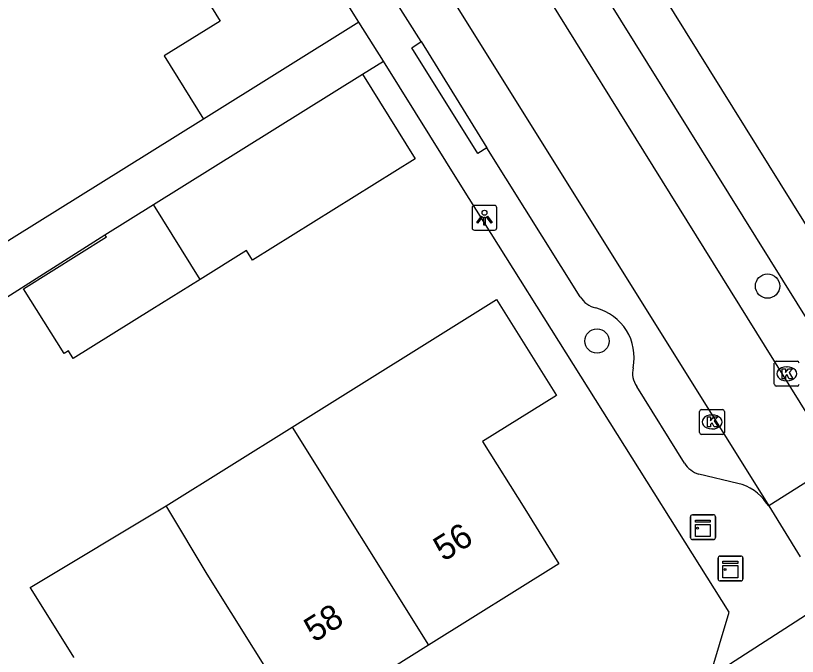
# Model space of a CAD drawing. Extents: x 159353 to 160616, y 385893 to 387321.
# Drawn here: x 159699.12 to 159730.58, y 386083.08 to 386108.87 of the extents above; entities that cross this region are included whole.
import ezdxf

# ---------------------------------------------------------------- set-up
doc = ezdxf.new("R2010")
doc.units = 0
for name, color, linetype in [('IMGEO_Boom', 7, 'Continuous'), ('IMGEO_Kast', 7, 'Continuous'), ('IMGEO_Kolk', 7, 'Continuous'), ('IMGEO_Lichtpunt', 7, 'Continuous'), ('IMGEO_Muur', 7, 'Continuous'), ('IMGEO_Pand', 7, 'Continuous'), ('IMGEO_Pand_nummerreeks', 7, 'Continuous'), ('IMGEO_Rijbaan_lokaal_open', 7, 'Continuous'), ('IMGEO_Voetpad_gesloten', 7, 'Continuous'), ('IMGEO_Voetpad_open', 7, 'Continuous')]:
    doc.layers.add(name, color=color, linetype=linetype)

msp = doc.modelspace()

# ---------------------------------------------------------------- linework, layer by layer
at = {"layer": 'IMGEO_Boom'}
for centre in [(159729.378, 386097.982), (159722.518, 386095.772)]:
    msp.add_circle(centre, 0.489, dxfattribs=at)
at = {"layer": 'IMGEO_Kast'}
for p, q in [((159726.278, 386087.853), (159726.278, 386088.694)), ((159726.278, 386088.694), (159726.278, 386087.853)), ((159726.353, 386088.778), (159727.194, 386088.778)), ((159727.194, 386088.778), (159726.353, 386088.778)), ((159727.278, 386088.703), (159727.278, 386087.862)), ((159727.278, 386087.862), (159727.278, 386088.703)), ((159727.203, 386087.778), (159726.362, 386087.778)), ((159726.362, 386087.778), (159727.203, 386087.778)), ((159727.389, 386086.192), (159727.389, 386087.033)), ((159727.389, 386087.033), (159727.389, 386086.192)), ((159727.464, 386087.117), (159728.305, 386087.117)), ((159728.305, 386087.117), (159727.464, 386087.117)), ((159728.389, 386087.042), (159728.389, 386086.201)), ((159728.389, 386086.201), (159728.389, 386087.042)), ((159728.314, 386086.117), (159727.473, 386086.117)), ((159727.473, 386086.117), (159728.314, 386086.117))]:
    msp.add_line(p, q, dxfattribs=at)
for points in [[(159726.473, 386088.568), (159727.073, 386088.568), (159727.073, 386088.483), (159726.473, 386088.483), (159726.473, 386088.568)], [(159726.473, 386088.393), (159727.073, 386088.393), (159727.073, 386087.904), (159726.473, 386087.904), (159726.473, 386088.393)], [(159727.584, 386086.907), (159728.184, 386086.907), (159728.184, 386086.822), (159727.584, 386086.822), (159727.584, 386086.907)], [(159727.584, 386086.732), (159728.184, 386086.732), (159728.184, 386086.243), (159727.584, 386086.243), (159727.584, 386086.732)]]:
    msp.add_lwpolyline(points, dxfattribs=at)
for centre in [(159726.557, 386088.242), (159727.668, 386086.581)]:
    msp.add_circle(centre, 0.0377, dxfattribs=at)
for centre, start, end in [((159726.356, 386088.7), 92.4484, 184.2845), ((159726.356, 386088.7), 92.4484, 184.2845), ((159727.2, 386088.7), 2.4484, 94.2845), ((159727.2, 386088.7), 2.4484, 94.2845), ((159726.356, 386087.856), 182.4484, 274.2845), ((159726.356, 386087.856), 182.4484, 274.2845), ((159727.2, 386087.856), 272.4484, 4.2845), ((159727.2, 386087.856), 272.4484, 4.2845), ((159727.467, 386087.039), 92.4484, 184.2845), ((159727.467, 386087.039), 92.4484, 184.2845), ((159728.311, 386087.039), 2.4484, 94.2845), ((159728.311, 386087.039), 2.4484, 94.2845), ((159727.467, 386086.195), 182.4484, 274.2845), ((159727.467, 386086.195), 182.4484, 274.2845), ((159728.311, 386086.195), 272.4484, 4.2845), ((159728.311, 386086.195), 272.4484, 4.2845)]:
    msp.add_arc(centre, 0.0779, start, end, dxfattribs=at)
at = {"layer": 'IMGEO_Kolk'}
for p, q in [((159729.651, 386094.03), (159729.651, 386094.882)), ((159729.726, 386094.956), (159730.578, 386094.956)), ((159730.139, 386094.736), (159730.164, 386094.736)), ((159730.162, 386094.176), (159730.137, 386094.176)), ((159730.578, 386093.956), (159729.726, 386093.956)), ((159726.644, 386092.089), (159726.644, 386092.941)), ((159726.719, 386093.015), (159727.571, 386093.015)), ((159727.645, 386092.941), (159727.645, 386092.089)), ((159727.132, 386092.795), (159727.157, 386092.795)), ((159727.571, 386092.015), (159726.719, 386092.015)), ((159727.155, 386092.235), (159727.13, 386092.235))]:
    msp.add_line(p, q, dxfattribs=at)
for points in [[(159729.651, 386094.03), (159729.651, 386094.882)], [(159729.726, 386094.956), (159730.578, 386094.956)], [(159729.972, 386094.656), (159730.095, 386094.656), (159730.095, 386094.505), (159730.225, 386094.656), (159730.389, 386094.656), (159730.243, 386094.505), (159730.396, 386094.256), (159730.244, 386094.256), (159730.159, 386094.42), (159730.095, 386094.353), (159730.095, 386094.256), (159729.972, 386094.256), (159729.972, 386094.656)], [(159730.578, 386093.956), (159729.726, 386093.956)], [(159726.644, 386092.089), (159726.644, 386092.941)], [(159726.719, 386093.015), (159727.571, 386093.015)], [(159727.645, 386092.941), (159727.645, 386092.089)], [(159726.965, 386092.715), (159727.088, 386092.715), (159727.088, 386092.564), (159727.218, 386092.715), (159727.382, 386092.715), (159727.236, 386092.564), (159727.389, 386092.315), (159727.237, 386092.315), (159727.152, 386092.479), (159727.088, 386092.412), (159727.088, 386092.315), (159726.965, 386092.315), (159726.965, 386092.715)], [(159727.571, 386092.015), (159726.719, 386092.015)]]:
    msp.add_lwpolyline(points, dxfattribs=at)
for centre, start, end in [((159729.728, 386094.88), 91.552, 178.448), ((159729.728, 386094.88), 91.552, 178.448), ((159730.576, 386094.88), 1.552, 88.448), ((159730.576, 386094.88), 1.552, 88.448), ((159729.728, 386094.032), 181.552, 268.448), ((159729.728, 386094.032), 181.552, 268.448), ((159730.576, 386094.032), 271.552, 358.448), ((159730.576, 386094.032), 271.552, 358.448), ((159726.721, 386092.939), 91.552, 178.448), ((159726.721, 386092.939), 91.552, 178.448), ((159727.569, 386092.939), 1.552, 88.448), ((159727.569, 386092.939), 1.552, 88.448), ((159726.721, 386092.091), 181.552, 268.448), ((159726.721, 386092.091), 181.552, 268.448), ((159727.569, 386092.091), 271.552, 358.448), ((159727.569, 386092.091), 271.552, 358.448)]:
    msp.add_arc(centre, 0.0765, start, end, dxfattribs=at)
for centre, major_axis, ratio, start_param, end_param in [((159730.138, 386094.456), (-0.387, 0.002), 0.722429, 4.712389, 7.853982), ((159730.163, 386094.456), (-0.39, 0.002), 0.717154, 1.570796, 4.712389), ((159727.131, 386092.515), (-0.387, 0.002), 0.722429, 4.712389, 7.853982), ((159727.156, 386092.515), (-0.39, 0.002), 0.717154, 1.570796, 4.712389)]:
    msp.add_ellipse(centre, major_axis=major_axis, ratio=ratio, start_param=start_param, end_param=end_param, dxfattribs=at)
at = {"layer": 'IMGEO_Lichtpunt'}
for p, q in [((159717.489, 386101.137), (159717.489, 386100.33)), ((159717.489, 386101.137), (159717.489, 386100.33)), ((159718.391, 386101.232), (159717.583, 386101.232)), ((159718.391, 386101.232), (159717.583, 386101.232)), ((159718.485, 386100.33), (159718.485, 386101.137)), ((159718.485, 386100.33), (159718.485, 386101.137)), ((159717.583, 386100.236), (159718.391, 386100.236)), ((159717.583, 386100.236), (159718.391, 386100.236))]:
    msp.add_line(p, q, dxfattribs=at)
for points in [[(159717.863, 386100.801), (159717.902, 386100.773), (159717.714, 386100.511), (159717.676, 386100.538), (159717.863, 386100.801)], [(159718.075, 386100.773), (159718.113, 386100.8), (159718.3, 386100.538), (159718.261, 386100.51), (159718.075, 386100.773)], [(159717.965, 386100.753), (159718.012, 386100.753), (159718.012, 386100.431), (159717.965, 386100.431), (159717.965, 386100.753)]]:
    msp.add_lwpolyline(points, dxfattribs=at)
msp.add_circle((159717.988, 386100.935), 0.0994, dxfattribs=at)
for centre, start, end in [((159717.583, 386101.137), 90, 180), ((159717.583, 386101.137), 90, 180), ((159718.391, 386101.137), 0, 90), ((159718.391, 386101.137), 0, 90), ((159717.583, 386100.33), 180, 270), ((159717.583, 386100.33), 180, 270), ((159718.391, 386100.33), 270, 0), ((159718.391, 386100.33), 270, 360)]:
    msp.add_arc(centre, 0.0946, start, end, dxfattribs=at)
at = {"layer": 'IMGEO_Muur'}
msp.add_lwpolyline([(159727.834, 386084.857), (159717.083, 386101.983)], dxfattribs=at)
at = {"layer": 'IMGEO_Pand'}
for points in [[(159704.041, 386113.948), (159705.491, 386111.635), (159706.188, 386112.069), (159707.7, 386109.641), (159707.002, 386109.206), (159707.35, 386108.646), (159705.102, 386107.246), (159706.688, 386104.7)], [(159704.666, 386101.261), (159713.083, 386106.505)], [(159713.083, 386106.505), (159715.204, 386103.102), (159708.652, 386099.02), (159708.409, 386099.41), (159706.547, 386098.25)], [(159706.688, 386104.7), (159702.444, 386102.058), (159700.916, 386101.106), (159696.381, 386098.283)], [(159702.719, 386100.048), (159704.666, 386101.261)], [(159706.547, 386098.25), (159704.666, 386101.261)], [(159706.547, 386098.25), (159704.597, 386097.035), (159701.44, 386095.068), (159701.249, 386095.375), (159701.072, 386095.264), (159699.441, 386097.876), (159702.775, 386099.959), (159702.719, 386100.048)], [(159710.256, 386092.311), (159718.472, 386097.441), (159720.882, 386093.581), (159717.913, 386091.728), (159719.608, 386089.014), (159720.637, 386087.365), (159720.985, 386086.808), (159715.741, 386083.528)], [(159705.178, 386089.14), (159710.256, 386092.311)], [(159710.256, 386092.311), (159715.741, 386083.528)], [(159701.469, 386083.035), (159701.464, 386083.043), (159699.747, 386085.796), (159699.712, 386085.853), (159705.178, 386089.14)], [(159710.62, 386080.324), (159706.834, 386086.386), (159705.249, 386089.026), (159705.178, 386089.14)], [(159715.741, 386083.528), (159710.62, 386080.324)]]:
    msp.add_lwpolyline(points, dxfattribs=at)
at = {"layer": 'IMGEO_Rijbaan_lokaal_open'}
for points in [[(159732.063, 386091.102), (159713.32, 386121.238), (159712.101, 386123.199), (159706.934, 386131.508), (159705.576, 386133.684), (159700.717, 386141.456), (159699.735, 386143.025), (159695.462, 386149.864), (159694.078, 386152.113), (159686.42, 386164.358)], [(159684.734, 386160.648), (159729.424, 386089.133)], [(159732.198, 386090.885), (159729.424, 386089.133)], [(159729.424, 386089.133), (159730.695, 386087.091)]]:
    msp.add_lwpolyline(points, dxfattribs=at)
msp.add_arc((159725.699, 386083.892), 5.933, 321.4994, 11.9611, dxfattribs=at)
at = {"layer": 'IMGEO_Voetpad_gesloten'}
for points in [[(159712.934, 386108.61), (159706.688, 386104.7)], [(159713.923, 386107.031), (159712.934, 386108.61)], [(159713.083, 386106.505), (159713.923, 386107.031)], [(159689.102, 386091.388), (159702.719, 386100.048)]]:
    msp.add_lwpolyline(points, dxfattribs=at)
at = {"layer": 'IMGEO_Voetpad_open'}
for points in [[(159712.934, 386108.61), (159677.208, 386165.677), (159674.448, 386166.054)], [(159720.775, 386113.01), (159732.147, 386094.729)], [(159723.212, 386112.846), (159738.007, 386089.077)], [(159715.436, 386107.819), (159714.373, 386109.524)], [(159718.081, 386103.547), (159717.719, 386103.317), (159715.061, 386107.575), (159715.436, 386107.819)], [(159715.436, 386107.819), (159718.081, 386103.547)], [(159727.06, 386082.254), (159727.834, 386084.857), (159717.083, 386101.983), (159713.923, 386107.031)], [(159721.845, 386097.555), (159718.081, 386103.547)], [(159726.031, 386090.852), (159724.114, 386093.938)], [(159728.186, 386090.04), (159726.614, 386090.411)], [(159729.424, 386089.133), (159729.337, 386089.252)], [(159727.06, 386082.254), (159731.503, 386085.122)]]:
    msp.add_lwpolyline(points, dxfattribs=at)
for centre, radius, start, end in [((159722.676, 386098.043), 0.964, 210.3996, 257.1492), ((159721.952, 386095.107), 2.06, 348.4351, 75.6569), ((159724.919, 386094.483), 0.972, 167.4581, 214.1105), ((159726.984, 386091.506), 1.156, 214.4642, 251.3257), ((159727.769, 386088.197), 1.89, 33.9447, 77.2625)]:
    msp.add_arc(centre, radius, start, end, dxfattribs=at)

# ---------------------------------------------------------------- texts
at = {"layer": 'IMGEO_Pand_nummerreeks'}
for s, p in [('56', (159716.344, 386086.877)), ('58', (159711.138, 386083.62))]:
    msp.add_text(s, height=1, rotation=32.028, dxfattribs=at).set_placement(p)

doc.saveas('drawing.dxf')
